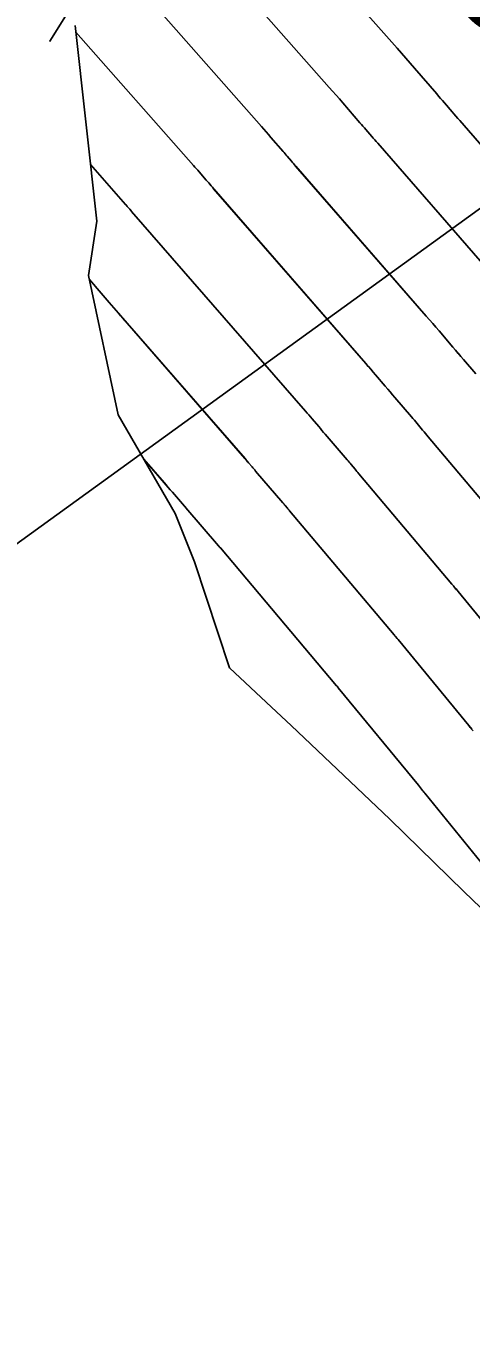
# Model space of a CAD drawing. Extents: x 954385 to 988206, y 1868364 to 1924553.
# Drawn here: x 955880.6 to 955898, y 1922755.4 to 1922805.9 of the extents above; entities that cross this region are included whole.
import ezdxf

# ---------------------------------------------------------------- set-up
doc = ezdxf.new("R2010")
doc.units = 0
for name, color, linetype in [('1', 7, 'Continuous'), ('Default', 7, 'Continuous'), ('Ex_Contour Labels', 7, 'Continuous'), ('Ex_Major Contours', 7, 'Continuous'), ('Ex_Minor Contours', 7, 'Continuous'), ('Perimeter', 7, 'Continuous'), ('Slopes', 7, 'Continuous')]:
    doc.layers.add(name, color=color, linetype=linetype)

msp = doc.modelspace()

# ---------------------------------------------------------------- linework, layer by layer
at = {"layer": '1'}
for points in [[(955900.958, 1922798.234), (955897.542, 1922802.157), (955897.467, 1922802.244), (955897.392, 1922802.33), (955897.317, 1922802.417), (955897.242, 1922802.504), (955896.944, 1922802.851), (955896.869, 1922802.938), (955896.794, 1922803.025), (955896.719, 1922803.111), (955896.644, 1922803.198), (955895.779, 1922804.199), (955895.609, 1922804.394), (955895.439, 1922804.589), (955895.268, 1922804.784), (955895.097, 1922804.978), (955892.612, 1922807.791)], [(955889.192, 1922807.138), (955892.446, 1922803.454), (955892.579, 1922803.304), (955892.711, 1922803.153), (955892.842, 1922803.002), (955892.974, 1922802.851), (955893.644, 1922802.076), (955893.702, 1922802.009), (955893.76, 1922801.942), (955893.818, 1922801.875), (955893.875, 1922801.808), (955894.107, 1922801.539), (955894.164, 1922801.472), (955894.222, 1922801.405), (955894.28, 1922801.338), (955894.338, 1922801.271), (955898.598, 1922796.379)], [(955885.771, 1922806.485), (955889.795, 1922801.93), (955889.889, 1922801.824), (955889.982, 1922801.717), (955890.076, 1922801.61), (955890.169, 1922801.503), (955890.643, 1922800.955), (955890.684, 1922800.907), (955890.725, 1922800.86), (955890.766, 1922800.812), (955890.807, 1922800.764), (955890.971, 1922800.574), (955891.012, 1922800.527), (955891.053, 1922800.479), (955891.094, 1922800.432), (955891.135, 1922800.384), (955896.237, 1922794.525), (955896.363, 1922794.38), (955896.488, 1922794.236), (955896.613, 1922794.09), (955896.737, 1922793.945), (955897.276, 1922793.315), (955897.38, 1922793.193), (955897.484, 1922793.072), (955897.588, 1922792.951), (955897.692, 1922792.83), (955898.175, 1922792.269)], [(955916.501, 1922751.8), (955912.837, 1922756.954), (955911.048, 1922758.935), (955908.44, 1922761.541), (955904.418, 1922765.548), (955903.934, 1922766.032), (955899.364, 1922770.461), (955897.7, 1922772.065), (955894.815, 1922774.894), (955890.961, 1922778.539), (955890.195, 1922779.257), (955888.546, 1922780.8), (955887.177, 1922784.934), (955886.432, 1922786.823), (955884.205, 1922790.669), (955883.044, 1922796.114), (955883.363, 1922798.233), (955882.522, 1922805.864)], [(955899.491, 1922786.048), (955896.31, 1922789.818), (955896.256, 1922789.882), (955896.202, 1922789.947), (955896.148, 1922790.011), (955896.094, 1922790.076), (955895.879, 1922790.335), (955895.825, 1922790.4), (955895.771, 1922790.465), (955895.716, 1922790.529), (955895.662, 1922790.593), (955895.013, 1922791.347), (955894.918, 1922791.457), (955894.823, 1922791.567), (955894.729, 1922791.678), (955894.634, 1922791.788), (955894.256, 1922792.23), (955894.162, 1922792.341), (955894.067, 1922792.451), (955893.972, 1922792.561), (955893.876, 1922792.671), (955887.932, 1922799.498), (955887.908, 1922799.525), (955887.883, 1922799.553), (955887.859, 1922799.581), (955887.835, 1922799.609), (955887.739, 1922799.721), (955887.715, 1922799.749), (955887.691, 1922799.777), (955887.667, 1922799.805), (955887.643, 1922799.833), (955887.364, 1922800.155), (955887.309, 1922800.218), (955887.254, 1922800.281), (955887.199, 1922800.344), (955887.144, 1922800.406), (955882.55, 1922805.606)], [(955899.864, 1922780.872), (955897.477, 1922783.776), (955897.437, 1922783.824), (955897.398, 1922783.873), (955897.318, 1922783.969), (955897.298, 1922783.993), (955897.278, 1922784.017), (955897.258, 1922784.041), (955897.238, 1922784.064), (955893.605, 1922788.371), (955893.567, 1922788.417), (955893.529, 1922788.462), (955893.491, 1922788.507), (955893.453, 1922788.553), (955893.301, 1922788.735), (955893.263, 1922788.781), (955893.225, 1922788.826), (955893.187, 1922788.872), (955893.148, 1922788.917), (955892.292, 1922789.912), (955892.227, 1922789.988), (955892.162, 1922790.063), (955892.098, 1922790.138), (955892.033, 1922790.214), (955891.775, 1922790.516), (955891.71, 1922790.591), (955891.646, 1922790.666), (955891.581, 1922790.741), (955891.516, 1922790.816), (955884.728, 1922798.611), (955884.707, 1922798.636), (955884.656, 1922798.694), (955884.642, 1922798.711), (955884.559, 1922798.808), (955884.542, 1922798.826), (955884.526, 1922798.845), (955884.509, 1922798.864), (955884.493, 1922798.883), (955883.12, 1922800.437)], [(955883.079, 1922795.948), (955883.542, 1922795.416), (955883.619, 1922795.327), (955883.696, 1922795.238), (955883.773, 1922795.149), (955883.85, 1922795.06), (955884.21, 1922794.642), (955884.296, 1922794.543), (955884.382, 1922794.444), (955884.468, 1922794.344), (955884.554, 1922794.245), (955889.155, 1922788.962), (955889.19, 1922788.922), (955889.225, 1922788.881), (955889.259, 1922788.841), (955889.294, 1922788.801), (955889.432, 1922788.639), (955889.467, 1922788.599), (955889.501, 1922788.558), (955889.536, 1922788.518), (955889.571, 1922788.478), (955890.635, 1922787.24), (955890.658, 1922787.214), (955890.68, 1922787.188), (955890.702, 1922787.162), (955890.724, 1922787.136), (955890.811, 1922787.03), (955890.833, 1922787.003), (955890.855, 1922786.977), (955890.877, 1922786.951), (955890.899, 1922786.925), (955894.985, 1922782.081), (955894.998, 1922782.066), (955895.011, 1922782.051), (955895.024, 1922782.035), (955895.037, 1922782.02), (955895.1, 1922781.943), (955895.139, 1922781.897), (955897.896, 1922778.541), (955898.01, 1922778.402)], [(955898.554, 1922772.986), (955896.175, 1922775.909), (955896.155, 1922775.934), (955896.134, 1922775.959), (955896.114, 1922775.985), (955896.093, 1922776.01), (955895.928, 1922776.211), (955892.8, 1922780.017), (955892.778, 1922780.044), (955892.75, 1922780.078), (955892.733, 1922780.098), (955888.194, 1922785.478), (955888.176, 1922785.5), (955888.14, 1922785.543), (955888.128, 1922785.557), (955888.122, 1922785.564), (955886.85, 1922787.043), (955886.831, 1922787.064), (955886.803, 1922787.097), (955886.794, 1922787.107), (955886.32, 1922787.652), (955886.239, 1922787.745), (955886.159, 1922787.838), (955886.078, 1922787.93), (955885.998, 1922788.023), (955885.203, 1922788.945)]]:
    msp.add_lwpolyline(points, dxfattribs=at)
at = {"layer": 'Default'}
msp.add_arc((955068.332, 1922107.114), 1145.916, 31.460692, 46.414195, dxfattribs=at)
at = {"layer": 'Ex_Major Contours'}
msp.add_lwpolyline([(955882.55, 1922805.605), (955887.143, 1922800.406), (955887.199, 1922800.343), (955887.254, 1922800.281), (955887.308, 1922800.218), (955887.363, 1922800.155), (955887.642, 1922799.833), (955887.69, 1922799.777), (955887.738, 1922799.721), (955887.834, 1922799.609), (955887.859, 1922799.581), (955887.883, 1922799.553), (955887.907, 1922799.525), (955887.931, 1922799.497), (955893.877, 1922792.671), (955893.973, 1922792.562), (955894.068, 1922792.452), (955894.163, 1922792.342), (955894.257, 1922792.231), (955894.635, 1922791.789), (955894.729, 1922791.679), (955894.824, 1922791.568), (955894.919, 1922791.458), (955895.013, 1922791.347), (955895.662, 1922790.593), (955895.716, 1922790.529), (955895.771, 1922790.464), (955895.825, 1922790.4), (955895.879, 1922790.335), (955896.094, 1922790.076), (955896.148, 1922790.011), (955896.201, 1922789.947), (955896.256, 1922789.882), (955896.31, 1922789.818), (955899.49, 1922786.047)], dxfattribs=at)
at = {"layer": 'Ex_Minor Contours'}
for points in [[(955898.598, 1922796.38), (955894.338, 1922801.271), (955894.28, 1922801.338), (955894.222, 1922801.405), (955894.164, 1922801.472), (955894.106, 1922801.539), (955893.875, 1922801.807), (955893.817, 1922801.875), (955893.759, 1922801.942), (955893.701, 1922802.009), (955893.643, 1922802.076), (955892.973, 1922802.851), (955892.842, 1922803.002), (955892.71, 1922803.153), (955892.578, 1922803.303), (955892.446, 1922803.454), (955889.192, 1922807.138)], [(955898.175, 1922792.269), (955897.693, 1922792.83), (955897.589, 1922792.951), (955897.485, 1922793.073), (955897.381, 1922793.194), (955897.277, 1922793.315), (955896.738, 1922793.946), (955896.614, 1922794.091), (955896.489, 1922794.236), (955896.363, 1922794.381), (955896.238, 1922794.526), (955891.134, 1922800.384), (955891.093, 1922800.431), (955891.052, 1922800.479), (955891.011, 1922800.526), (955890.97, 1922800.574), (955890.806, 1922800.764), (955890.765, 1922800.812), (955890.724, 1922800.859), (955890.683, 1922800.907), (955890.642, 1922800.954), (955890.168, 1922801.503), (955890.075, 1922801.61), (955889.982, 1922801.717), (955889.888, 1922801.823), (955889.795, 1922801.93), (955885.771, 1922806.484)], [(955899.863, 1922780.871), (955897.476, 1922783.776), (955897.436, 1922783.824), (955897.396, 1922783.872), (955897.317, 1922783.968), (955897.297, 1922783.992), (955897.277, 1922784.016), (955897.257, 1922784.04), (955897.237, 1922784.064), (955893.605, 1922788.371), (955893.566, 1922788.416), (955893.528, 1922788.462), (955893.49, 1922788.507), (955893.453, 1922788.553), (955893.301, 1922788.735), (955893.263, 1922788.781), (955893.225, 1922788.826), (955893.187, 1922788.871), (955893.149, 1922788.916), (955892.293, 1922789.913), (955892.228, 1922789.988), (955892.163, 1922790.064), (955892.099, 1922790.139), (955892.034, 1922790.215), (955891.776, 1922790.516), (955891.711, 1922790.592), (955891.647, 1922790.667), (955891.582, 1922790.742), (955891.517, 1922790.817), (955884.728, 1922798.611), (955884.706, 1922798.636), (955884.656, 1922798.694), (955884.641, 1922798.711), (955884.558, 1922798.807), (955884.542, 1922798.826), (955884.525, 1922798.845), (955884.509, 1922798.863), (955884.492, 1922798.882), (955883.12, 1922800.435)], [(955898.067, 1922778.332), (955897.952, 1922778.471), (955897.895, 1922778.541), (955895.137, 1922781.896), (955895.099, 1922781.942), (955895.036, 1922782.019), (955895.023, 1922782.035), (955895.01, 1922782.05), (955894.997, 1922782.066), (955894.984, 1922782.081), (955890.899, 1922786.925), (955890.877, 1922786.951), (955890.855, 1922786.977), (955890.833, 1922787.003), (955890.811, 1922787.03), (955890.724, 1922787.135), (955890.702, 1922787.162), (955890.68, 1922787.188), (955890.658, 1922787.214), (955890.635, 1922787.24), (955889.572, 1922788.478), (955889.537, 1922788.519), (955889.503, 1922788.559), (955889.468, 1922788.6), (955889.433, 1922788.64), (955889.295, 1922788.802), (955889.26, 1922788.842), (955889.226, 1922788.882), (955889.191, 1922788.923), (955889.156, 1922788.963), (955884.555, 1922794.245), (955884.469, 1922794.344), (955884.383, 1922794.443), (955884.297, 1922794.542), (955884.211, 1922794.641), (955883.851, 1922795.058), (955883.774, 1922795.147), (955883.697, 1922795.237), (955883.619, 1922795.326), (955883.542, 1922795.415), (955883.079, 1922795.951)], [(955898.555, 1922772.987), (955896.175, 1922775.909), (955896.154, 1922775.934), (955896.133, 1922775.959), (955896.113, 1922775.984), (955896.092, 1922776.01), (955895.927, 1922776.211), (955892.799, 1922780.016), (955892.777, 1922780.044), (955892.749, 1922780.077), (955892.732, 1922780.098), (955888.194, 1922785.478), (955888.176, 1922785.499), (955888.14, 1922785.543), (955888.128, 1922785.557), (955888.122, 1922785.564), (955886.851, 1922787.044), (955886.809, 1922787.092), (955886.796, 1922787.109), (955886.32, 1922787.654), (955886.239, 1922787.747), (955886.159, 1922787.84), (955886.078, 1922787.933), (955885.998, 1922788.026), (955885.203, 1922788.946)]]:
    msp.add_lwpolyline(points, dxfattribs=at)
at = {"layer": 'Perimeter'}
msp.add_lwpolyline([(955916.501, 1922751.8), (955912.837, 1922756.954), (955911.048, 1922758.935), (955908.44, 1922761.541), (955904.418, 1922765.548), (955903.934, 1922766.032), (955899.364, 1922770.461), (955897.7, 1922772.065), (955894.815, 1922774.894), (955890.961, 1922778.539), (955890.195, 1922779.257), (955888.546, 1922780.8), (955887.177, 1922784.934), (955886.432, 1922786.823), (955884.205, 1922790.669), (955883.044, 1922796.114), (955883.363, 1922798.233), (955882.522, 1922805.864)], dxfattribs=at)
at = {"layer": 'Slopes'}
for points in [[(955807.131, 1922768.928), (955884.709, 1922810.349), (955881.538, 1922805.255), (955884.709, 1922810.349), (955878.712, 1922810.548)], [(955857.131, 1922768.928), (955909.726, 1922806.978), (955907.275, 1922801.502), (955909.726, 1922806.978), (955903.758, 1922806.363)]]:
    msp.add_lwpolyline(points, dxfattribs=at)

# ---------------------------------------------------------------- texts
at = {"layer": 'Ex_Contour Labels'}
msp.add_text('560', height=6, rotation=311.1466, dxfattribs=at).set_placement((955893.457, 1922811.375))

doc.saveas('drawing.dxf')
